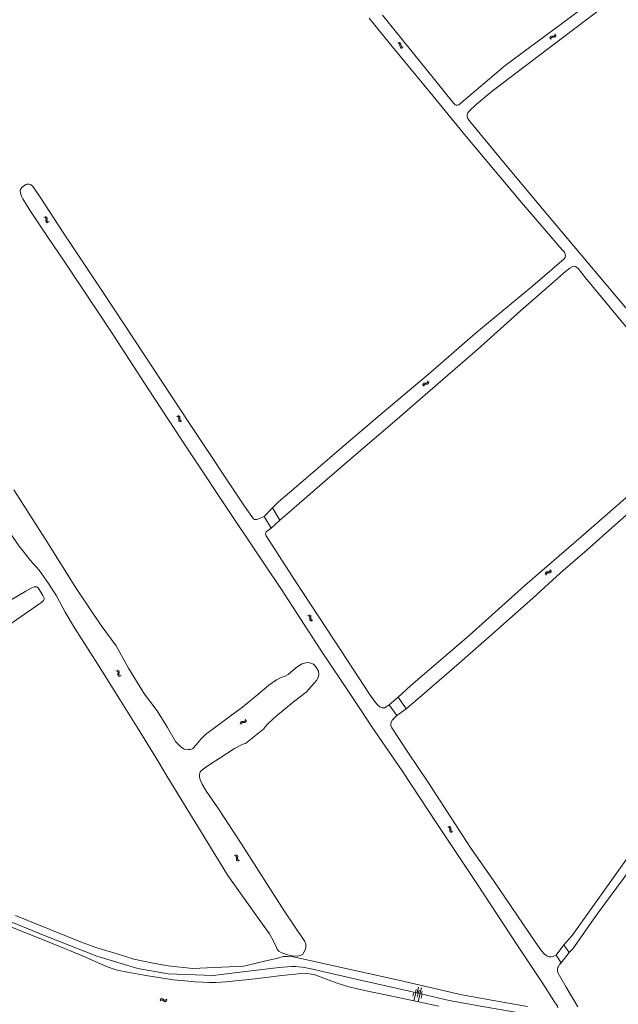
# Model space of a CAD drawing. Header units: metres. Extents: x 189705 to 199106, y 581686 to 588448.
# Tile 342 of 555: x 193499 to 193718, y 587719 to 588080. Entities that reach past the tile are written whole.
import ezdxf

# ---------------------------------------------------------------- set-up
doc = ezdxf.new("R2010")
doc.units = ezdxf.units.M
doc.layers.add('B-WA-OG-GBKN-G', color=7, linetype='Continuous', lineweight=18)

msp = doc.modelspace()

# ---------------------------------------------------------------- linework, layer by layer
at = {"layer": 'B-WA-OG-GBKN-G'}
for p, q in [((193637.679, 588071.8), (193638.083, 588071.752)), ((193693.086, 588073.204), (193693.141, 588073.608)), ((193693.141, 588073.608), (193693.3, 588073.894)), ((193693.3, 588073.894), (193693.613, 588074.024)), ((193693.414, 588072.831), (193693.472, 588073.235)), ((193693.472, 588073.235), (193693.634, 588073.52)), ((193693.613, 588074.024), (193694.02, 588074.032)), ((193693.634, 588073.52), (193693.935, 588073.646)), ((193693.935, 588073.646), (193694.349, 588073.66)), ((193694.02, 588074.032), (193694.428, 588074.041)), ((193694.349, 588073.66), (193694.757, 588073.667)), ((193694.428, 588074.041), (193694.733, 588074.165)), ((193694.733, 588074.165), (193694.899, 588074.458)), ((193694.757, 588073.667), (193695.062, 588073.791)), ((193694.899, 588074.458), (193694.957, 588074.862)), ((193695.062, 588073.791), (193695.227, 588074.085)), ((193695.227, 588074.085), (193695.285, 588074.489)), ((193637.313, 588071.465), (193637.717, 588071.414)), ((193637.717, 588071.414), (193638.006, 588071.258)), ((193638.006, 588071.258), (193638.138, 588070.96)), ((193638.083, 588071.752), (193638.373, 588071.6)), ((193638.138, 588070.96), (193638.16, 588070.546)), ((193638.16, 588070.546), (193638.175, 588070.138)), ((193638.175, 588070.138), (193638.305, 588069.836)), ((193638.305, 588069.836), (193638.602, 588069.676)), ((193638.373, 588071.6), (193638.509, 588071.289)), ((193638.509, 588071.289), (193638.525, 588070.883)), ((193638.525, 588070.883), (193638.543, 588070.475)), ((193638.543, 588070.475), (193638.672, 588070.173)), ((193638.602, 588069.676), (193639.008, 588069.627)), ((193638.672, 588070.173), (193638.968, 588070.012)), ((193638.968, 588070.012), (193639.374, 588069.963)), ((193507.697, 588007.637), (193508.094, 588007.543)), ((193508.094, 588007.543), (193508.364, 588007.357)), ((193508.098, 588007.931), (193508.495, 588007.839)), ((193508.364, 588007.357), (193508.462, 588007.046)), ((193508.462, 588007.046), (193508.44, 588006.632)), ((193508.495, 588007.839), (193508.766, 588007.656)), ((193508.766, 588007.656), (193508.868, 588007.333)), ((193508.839, 588006.927), (193508.812, 588006.519)), ((193508.868, 588007.333), (193508.839, 588006.927)), ((193508.44, 588006.632), (193508.41, 588006.225)), ((193508.41, 588006.225), (193508.506, 588005.91)), ((193508.506, 588005.91), (193508.784, 588005.719)), ((193508.784, 588005.719), (193509.182, 588005.626)), ((193508.812, 588006.519), (193508.908, 588006.204)), ((193508.908, 588006.204), (193509.184, 588006.012)), ((193509.184, 588006.012), (193509.583, 588005.919)), ((193646.542, 587945.923), (193646.583, 587946.328)), ((193646.583, 587946.328), (193646.731, 587946.62)), ((193646.731, 587946.62), (193647.038, 587946.761)), ((193646.884, 587945.562), (193646.927, 587945.967)), ((193646.927, 587945.967), (193647.078, 587946.259)), ((193647.038, 587946.761), (193647.445, 587946.784)), ((193647.078, 587946.259), (193647.374, 587946.396)), ((193647.374, 587946.396), (193647.788, 587946.425)), ((193647.445, 587946.784), (193647.852, 587946.809)), ((193647.788, 587946.425), (193648.195, 587946.447)), ((193647.852, 587946.809), (193648.152, 587946.944)), ((193648.152, 587946.944), (193648.308, 587947.242)), ((193648.195, 587946.447), (193648.495, 587946.582)), ((193648.308, 587947.242), (193648.35, 587947.649)), ((193648.495, 587946.582), (193648.65, 587946.882)), ((193648.65, 587946.882), (193648.692, 587947.288)), ((193556.374, 587934.636), (193556.769, 587934.538)), ((193556.777, 587934.926), (193557.173, 587934.831)), ((193557.173, 587934.831), (193557.442, 587934.645)), ((193557.442, 587934.645), (193557.541, 587934.32)), ((193556.769, 587934.538), (193557.038, 587934.349)), ((193557.038, 587934.349), (193557.133, 587934.038)), ((193557.106, 587933.624), (193557.072, 587933.217)), ((193557.072, 587933.217), (193557.166, 587932.901)), ((193557.133, 587934.038), (193557.106, 587933.624)), ((193557.166, 587932.901), (193557.442, 587932.708)), ((193557.442, 587932.708), (193557.839, 587932.611)), ((193557.509, 587933.915), (193557.478, 587933.508)), ((193557.478, 587933.508), (193557.571, 587933.192)), ((193557.541, 587934.32), (193557.509, 587933.915)), ((193557.571, 587933.192), (193557.845, 587932.997)), ((193557.845, 587932.997), (193558.242, 587932.9)), ((193691.393, 587876.741), (193691.43, 587877.147)), ((193691.43, 587877.147), (193691.576, 587877.44)), ((193691.576, 587877.44), (193691.882, 587877.585)), ((193691.778, 587876.789), (193691.926, 587877.082)), ((193691.882, 587877.585), (193692.288, 587877.611)), ((193691.926, 587877.082), (193692.221, 587877.222)), ((193692.221, 587877.222), (193692.634, 587877.255)), ((193692.288, 587877.611), (193692.695, 587877.64)), ((193692.634, 587877.255), (193693.042, 587877.281)), ((193692.695, 587877.64), (193692.994, 587877.777)), ((193692.994, 587877.777), (193693.147, 587878.077)), ((193693.042, 587877.281), (193693.341, 587877.418)), ((193693.147, 587878.077), (193693.186, 587878.484)), ((193693.341, 587877.418), (193693.492, 587877.72)), ((193693.492, 587877.72), (193693.531, 587878.127)), ((193691.738, 587876.384), (193691.778, 587876.789)), ((193604.365, 587861.603), (193604.761, 587861.505)), ((193604.761, 587861.505), (193605.029, 587861.316)), ((193604.769, 587861.893), (193605.165, 587861.797)), ((193605.029, 587861.316), (193605.124, 587861.004)), ((193605.097, 587860.59), (193605.063, 587860.183)), ((193605.063, 587860.183), (193605.156, 587859.868)), ((193605.124, 587861.004), (193605.097, 587860.59)), ((193605.156, 587859.868), (193605.432, 587859.674)), ((193605.165, 587861.797), (193605.434, 587861.611)), ((193605.432, 587859.674), (193605.829, 587859.577)), ((193605.434, 587861.611), (193605.532, 587861.287)), ((193605.5, 587860.881), (193605.468, 587860.474)), ((193605.468, 587860.474), (193605.561, 587860.158)), ((193605.532, 587861.287), (193605.5, 587860.881)), ((193605.561, 587860.158), (193605.836, 587859.963)), ((193605.836, 587859.963), (193606.233, 587859.866)), ((193534.07, 587841.31), (193534.467, 587841.22)), ((193534.467, 587841.608), (193534.865, 587841.521)), ((193534.467, 587841.22), (193534.739, 587841.037)), ((193534.739, 587841.037), (193534.841, 587840.727)), ((193534.865, 587841.521), (193535.138, 587841.34)), ((193535.138, 587841.34), (193535.243, 587841.018)), ((193535.243, 587841.018), (193535.219, 587840.612)), ((193534.823, 587840.313), (193534.797, 587839.905)), ((193534.797, 587839.905), (193534.896, 587839.592)), ((193534.841, 587840.727), (193534.823, 587840.313)), ((193534.896, 587839.592), (193535.177, 587839.404)), ((193535.177, 587839.404), (193535.576, 587839.315)), ((193535.219, 587840.612), (193535.196, 587840.204)), ((193535.196, 587840.204), (193535.296, 587839.891)), ((193535.296, 587839.891), (193535.574, 587839.702)), ((193535.574, 587839.702), (193535.973, 587839.613)), ((193579.827, 587822.679), (193580.141, 587822.806)), ((193580.141, 587822.806), (193580.547, 587822.809)), ((193580.547, 587822.809), (193580.956, 587822.814)), ((193580.956, 587822.814), (193581.262, 587822.935)), ((193581.262, 587822.935), (193581.432, 587823.226)), ((193581.432, 587823.226), (193581.493, 587823.63)), ((193581.587, 587822.557), (193581.756, 587822.849)), ((193581.756, 587822.849), (193581.817, 587823.253)), ((193579.605, 587821.992), (193579.665, 587822.395)), ((193579.665, 587822.395), (193579.827, 587822.679)), ((193579.929, 587821.615), (193579.992, 587822.018)), ((193579.992, 587822.018), (193580.156, 587822.302)), ((193580.156, 587822.302), (193580.458, 587822.424)), ((193580.458, 587822.424), (193580.873, 587822.434)), ((193580.873, 587822.434), (193581.281, 587822.436)), ((193581.281, 587822.436), (193581.587, 587822.557)), ((193655.656, 587784.074), (193656.052, 587783.978)), ((193656.052, 587783.978), (193656.322, 587783.791)), ((193656.057, 587784.366), (193656.454, 587784.274)), ((193656.322, 587783.791), (193656.42, 587783.48)), ((193656.396, 587783.066), (193656.365, 587782.659)), ((193656.42, 587783.48), (193656.396, 587783.066)), ((193656.454, 587784.274), (193656.725, 587784.089)), ((193656.725, 587784.089), (193656.825, 587783.766)), ((193656.796, 587783.36), (193656.768, 587782.953)), ((193656.825, 587783.766), (193656.796, 587783.36)), ((193656.365, 587782.659), (193656.46, 587782.344)), ((193656.46, 587782.344), (193656.738, 587782.153)), ((193656.738, 587782.153), (193657.136, 587782.059)), ((193656.768, 587782.953), (193656.864, 587782.638)), ((193656.864, 587782.638), (193657.139, 587782.445)), ((193657.139, 587782.445), (193657.537, 587782.351)), ((193577.525, 587773.6), (193577.92, 587773.499)), ((193577.92, 587773.499), (193578.187, 587773.308)), ((193577.931, 587773.887), (193578.326, 587773.788)), ((193578.187, 587773.308), (193578.28, 587772.995)), ((193578.25, 587772.582), (193578.212, 587772.175)), ((193578.212, 587772.175), (193578.303, 587771.859)), ((193578.28, 587772.995), (193578.25, 587772.582)), ((193578.326, 587773.788), (193578.594, 587773.6)), ((193578.594, 587773.6), (193578.69, 587773.275)), ((193578.654, 587772.87), (193578.62, 587772.463)), ((193578.62, 587772.463), (193578.71, 587772.146)), ((193578.69, 587773.275), (193578.654, 587772.87)), ((193578.71, 587772.146), (193578.983, 587771.949)), ((193578.303, 587771.859), (193578.578, 587771.663)), ((193578.578, 587771.663), (193578.974, 587771.563)), ((193578.983, 587771.949), (193579.38, 587771.849)), ((193644.397, 587723.283), (193644.922, 587725.428)), ((193643.239, 587723.565), (193642.873, 587722.046)), ((193643.998, 587723.382), (193643.267, 587720.344)), ((193643.861, 587723.415), (193644.123, 587724.487)), ((193644.758, 587723.199), (193644.392, 587721.68)), ((193645.518, 587723.016), (193644.786, 587719.978)), ((193644.933, 587723.152), (193645.196, 587724.224)), ((193645.469, 587723.021), (193645.994, 587725.165)), ((193646.277, 587722.833), (193645.911, 587721.314)), ((193646.005, 587722.889), (193646.268, 587723.962)), ((193550.247, 587720.829), (193550.543, 587721.109)), ((193550.27, 587720.333), (193550.568, 587720.611)), ((193550.543, 587721.109), (193550.846, 587721.233)), ((193550.568, 587720.611), (193550.872, 587720.733)), ((193550.846, 587721.233), (193551.171, 587721.139)), ((193550.872, 587720.733), (193551.186, 587720.643)), ((193551.171, 587721.139), (193551.494, 587720.891)), ((193551.186, 587720.643), (193551.518, 587720.394)), ((193551.494, 587720.891), (193551.818, 587720.642)), ((193551.518, 587720.394), (193551.84, 587720.144)), ((193551.818, 587720.642), (193552.133, 587720.548)), ((193551.84, 587720.144), (193552.156, 587720.05)), ((193552.133, 587720.548), (193552.446, 587720.672)), ((193552.156, 587720.05), (193552.469, 587720.176)), ((193552.446, 587720.672), (193552.744, 587720.952)), ((193552.469, 587720.176), (193552.767, 587720.456))]:
    msp.add_line(p, q, dxfattribs=at)
at = {"layer": 'B-WA-OG-GBKN-G', "flags": 128}
for points in [[(193718.225, 588094.225), (193697.289, 588078.553), (193676.637, 588063.212), (193659.774, 588048.909), (193659.259, 588048.715), (193658.802, 588048.724), (193658.366, 588048.902), (193657.898, 588049.39), (193650.272, 588058.78), (193631.801, 588081.681)], [(193699.372, 588000), (193692.147, 588008.497), (193676.666, 588027.09), (193663.463, 588043.148), (193662.974, 588043.847), (193662.759, 588044.583), (193662.812, 588045.251), (193662.998, 588045.898), (193663.481, 588046.579), (193666.028, 588049.009), (193671.911, 588053.886), (193688.12, 588066.23), (193707.282, 588080.622), (193726.547, 588095.335)], [(193626.924, 588080.67), (193634.137, 588071.557), (193650.288, 588052.005)], [(193650.288, 588052.005), (193662.458, 588037.264), (193682.711, 588013.094), (193693.882, 588000)], [(193509.408, 588000), (193502.57, 588010.194), (193499.909, 588014.355), (193499.415, 588015.399), (193499.075, 588016.464), (193499.009, 588017.331), (193499.231, 588018.09), (193499.706, 588018.707), (193501.027, 588019.595), (193501.585, 588019.761), (193502.268, 588019.764), (193503.027, 588019.535), (193503.734, 588018.813), (193506.858, 588014.213), (193516.1, 588000)], [(193695.944, 587717.837), (193695.821, 587718.403), (193694.587, 587720.345), (193690.551, 587726.738), (193681.258, 587740.705), (193666.592, 587763.026), (193651.662, 587785.328), (193638.905, 587804.674), (193628.982, 587819.229), (193620.765, 587831.621), (193608.707, 587849.636), (193594.723, 587871.138), (193577.307, 587897.215), (193560.495, 587922.336), (193545.833, 587944.687), (193531.981, 587966.178), (193514.868, 587991.859), (193509.408, 588000)], [(193516.1, 588000), (193516.478, 587999.418), (193529.378, 587980.053), (193540.974, 587962.419), (193561.301, 587931.691), (193581.489, 587901.324), (193584.49, 587897.025), (193584.862, 587896.861), (193585.524, 587896.879), (193586.053, 587896.981), (193588.431, 587897.913)], [(193693.882, 588000), (193697.493, 587995.768), (193698.375, 587994.784), (193698.73, 587994.107), (193698.791, 587993.515), (193698.682, 587992.875), (193698.32, 587992.391), (193686.806, 587982.443), (193665.621, 587964.861), (193648.48, 587949.95), (193630.936, 587935.208), (193616.023, 587922.428), (193600.132, 587908.78), (193593.605, 587903.294), (193591.383, 587901.101)], [(193893.629, 587772.872), (193889.483, 587776.718), (193872.828, 587795.682), (193857.484, 587813.81), (193842.053, 587831.775), (193824.725, 587852.212), (193816.314, 587862.465), (193812.254, 587867.14), (193804.143, 587876.659), (193792.986, 587889.51), (193779.94, 587904.757), (193764.966, 587922.395), (193756.153, 587932.674), (193738.251, 587953.952), (193722.792, 587972.225), (193707.158, 587990.843), (193699.372, 588000)], [(193594.183, 587896.545), (193598.384, 587900.192), (193610.606, 587910.874), (193622.834, 587921.358), (193636.255, 587932.844), (193653.887, 587948.125), (193666.565, 587959.208), (193682.374, 587973.37), (193693.782, 587983.38), (193698.818, 587987.804), (193700.345, 587988.965), (193701.432, 587989.584), (193702.067, 587989.708), (193702.517, 587989.607), (193702.861, 587989.373), (193703.456, 587988.82), (193706.164, 587985.413), (193717.863, 587971.221), (193734.868, 587950.814)], [(193527.348, 587843.895), (193518.87, 587857.159), (193515.526, 587862.823), (193512.287, 587868.799), (193509.367, 587873.369), (193505.9, 587878.217), (193502.61, 587881.931), (193500.092, 587885.19), (193498.468, 587887.198), (193495.457, 587891.67), (193491.39, 587897.697), (193486.007, 587906.789), (193479.598, 587917.519), (193472.935, 587927.974), (193464.645, 587942.109), (193461.931, 587946.243)], [(193496.655, 587907.676), (193508.166, 587889.74), (193519.669, 587871.451), (193528.633, 587857.999), (193534.164, 587850.479), (193538.699, 587842.33), (193544.557, 587832.844), (193549.229, 587826.709), (193552.986, 587820.578), (193555.951, 587815.423), (193557.716, 587813.548), (193559.057, 587812.682), (193560.527, 587812.47), (193561.351, 587812.543), (193562.226, 587812.919), (193563.486, 587814.173), (193565.328, 587816.36), (193566.885, 587818.042), (193575.926, 587824.783), (193580.4, 587827.965), (193585.392, 587832.002), (193590.109, 587836.068), (193592.95, 587838.089), (193594.912, 587838.987), (193596.027, 587839.39), (193597.136, 587840.039), (193599.852, 587842.278), (193602.226, 587843.878), (193603.664, 587844.321), (193604.467, 587844.352), (193605.431, 587844.192), (193606.442, 587843.73), (193607.458, 587842.661), (193608.239, 587841.263), (193608.381, 587840.051), (193608.15, 587838.912), (193607.531, 587837.788), (193606.759, 587836.856)], [(193724.565, 587908.001), (193704.527, 587890.431), (193683.94, 587872.688), (193663.504, 587854.276), (193642.003, 587835.872), (193637.461, 587831.667)], [(193640.452, 587827.412), (193646.138, 587832.241), (193659.782, 587844.161), (193672.937, 587855.648), (193686.801, 587867.99), (193696.988, 587877.302), (193706.715, 587885.679), (193716.882, 587894.717), (193726.328, 587903.023)], [(193591.383, 587901.101), (193588.431, 587897.913)], [(193594.183, 587896.545), (193591.383, 587901.101)], [(193588.431, 587897.913), (193590.958, 587893.696)], [(193590.958, 587893.696), (193594.183, 587896.545)], [(193634.251, 587828.91), (193633.134, 587828.12), (193632.428, 587827.828), (193631.456, 587827.776), (193630.796, 587828.103), (193630.06, 587828.699), (193629.143, 587829.682), (193626.976, 587832.819), (193616.825, 587848.27), (193599.78, 587874.291), (193589.098, 587890.796), (193588.904, 587891.403), (193588.963, 587891.896), (193589.176, 587892.275), (193590.958, 587893.696)], [(193485.698, 587851.868), (193506.958, 587866.503), (193507.546, 587867.091), (193507.746, 587867.646), (193507.726, 587867.928), (193507.302, 587868.993), (193505.556, 587871.727), (193504.931, 587872.111), (193504.157, 587872.143), (193503.07, 587871.663), (193501.022, 587870.525), (193487.526, 587862.639)], [(193606.759, 587836.856), (193603.778, 587833.506), (193599.663, 587830.302), (193593.519, 587825.306), (193591.638, 587823.711), (193589.572, 587821.799), (193588.708, 587820.818), (193588.289, 587820.081), (193581.537, 587814.729), (193580.536, 587814.439), (193580.098, 587814.237), (193577.542, 587812.842), (193571.883, 587809.146), (193568.874, 587807.211), (193566.543, 587805.702), (193565.398, 587804.828), (193564.986, 587804.302), (193564.707, 587803.325), (193564.717, 587802.522), (193564.964, 587801.352), (193565.646, 587799.736), (193567.294, 587797.158), (193571.669, 587790.798), (193580.01, 587778.018), (193595.775, 587753.295), (193603.27, 587742.076), (193603.61, 587741.074), (193603.597, 587739.899), (193603.36, 587739.048), (193602.549, 587737.517), (193601.553, 587736.938), (193600.651, 587736.759), (193598.624, 587736.819), (193597.049, 587737.186), (193595.249, 587737.829), (193594.568, 587738.065), (193593.795, 587738.534), (193593.194, 587739.283), (193592.859, 587739.89), (193591.926, 587741.972), (193590.287, 587744.924), (193587.728, 587748.422), (193575.026, 587766.329), (193564.114, 587784.27), (193556.823, 587796.023), (193552.488, 587803.199), (193548.746, 587809.548), (193542.874, 587819.056), (193535.52, 587830.789), (193527.348, 587843.895)], [(193634.251, 587828.91), (193637.461, 587831.667)], [(193640.452, 587827.412), (193637.461, 587831.667)], [(193634.251, 587828.91), (193636.997, 587824.917)], [(193636.997, 587824.917), (193640.452, 587827.412)], [(193695.417, 587737.097), (193694.302, 587736.631), (193693.485, 587736.48), (193692.696, 587736.533), (193691.937, 587736.84), (193691.054, 587737.485), (193690.039, 587738.673), (193687.676, 587742.002), (193672.379, 587764.52), (193664.146, 587776.377), (193656.922, 587787.448), (193648.602, 587800.235), (193641.067, 587811.528), (193635.213, 587820.392), (193634.845, 587821.252), (193634.77, 587821.879), (193634.915, 587822.512), (193635.405, 587823.383), (193636.997, 587824.917)], [(193729.124, 587783.445), (193715.184, 587763.839), (193701.195, 587744.266), (193698.148, 587740.948)], [(193700.139, 587738.037), (193701.548, 587739.473), (193710.627, 587752.494), (193722.498, 587768.564)], [(193641.664, 587723.923), (193622.577, 587728.18), (193610.343, 587730.998), (193605.14, 587732.198), (193602.271, 587732.723), (193599.908, 587732.89), (193598.358, 587732.899), (193593.833, 587732.519), (193578.549, 587730.754), (193569.649, 587729.662), (193553.26, 587730.268), (193542.114, 587732.189), (193527.069, 587736.702), (193508.126, 587744.16), (193486.903, 587752.878)], [(193684.836, 587718.228), (193675.874, 587719.908), (193660.869, 587722.513), (193638.204, 587727.757), (193615.004, 587732.902), (193602.491, 587735.721), (193599.064, 587736.504), (193596.93, 587736.619), (193595.38, 587736.552), (193593.445, 587736.004), (193588.509, 587734.889), (193580.951, 587733.129), (193562.14, 587732.198), (193553.251, 587733.166), (193547.158, 587734.27), (193540.634, 587735.681), (193534.546, 587737.623), (193527.137, 587739.777), (193521.76, 587741.766), (193510.248, 587746.359), (193497.215, 587751.673)], [(193574.36, 587727.286), (193570.634, 587727.052), (193568.275, 587727.078), (193565.917, 587727.181), (193563.13, 587727.379), (193559.273, 587727.701), (193555.213, 587728.11), (193545.067, 587729.633), (193538.293, 587730.823), (193534.572, 587731.638), (193531.29, 587732.668), (193527.545, 587734.3), (193521.77, 587736.801), (193510.473, 587741.506), (193491.897, 587748.987)], [(193695.417, 587737.097), (193698.148, 587740.948)], [(193700.139, 587738.037), (193698.148, 587740.948)], [(193697.212, 587734.236), (193695.417, 587737.097)], [(193697.212, 587734.236), (193700.139, 587738.037)], [(193703.332, 587718.2), (193698.99, 587725.418), (193696.122, 587730.46), (193695.908, 587731.215), (193695.905, 587732.003), (193695.978, 587732.545), (193696.234, 587732.966), (193696.638, 587733.626), (193697.212, 587734.236)], [(193652.374, 587718.344), (193645.573, 587719.85), (193635.768, 587721.9), (193625.731, 587723.966), (193619.353, 587725.548), (193615.192, 587726.843), (193611.221, 587728.265), (193607.008, 587729.857), (193603.786, 587730.444), (193601.695, 587730.349), (193599.87, 587730.196), (193594.882, 587729.588), (193585.152, 587728.392), (193574.36, 587727.286)], [(193692.452, 587714.183), (193682.51, 587715.852), (193668.419, 587718.274), (193656.131, 587720.508), (193641.664, 587723.923)]]:
    msp.add_lwpolyline(points, dxfattribs=at)

doc.saveas('drawing.dxf')
